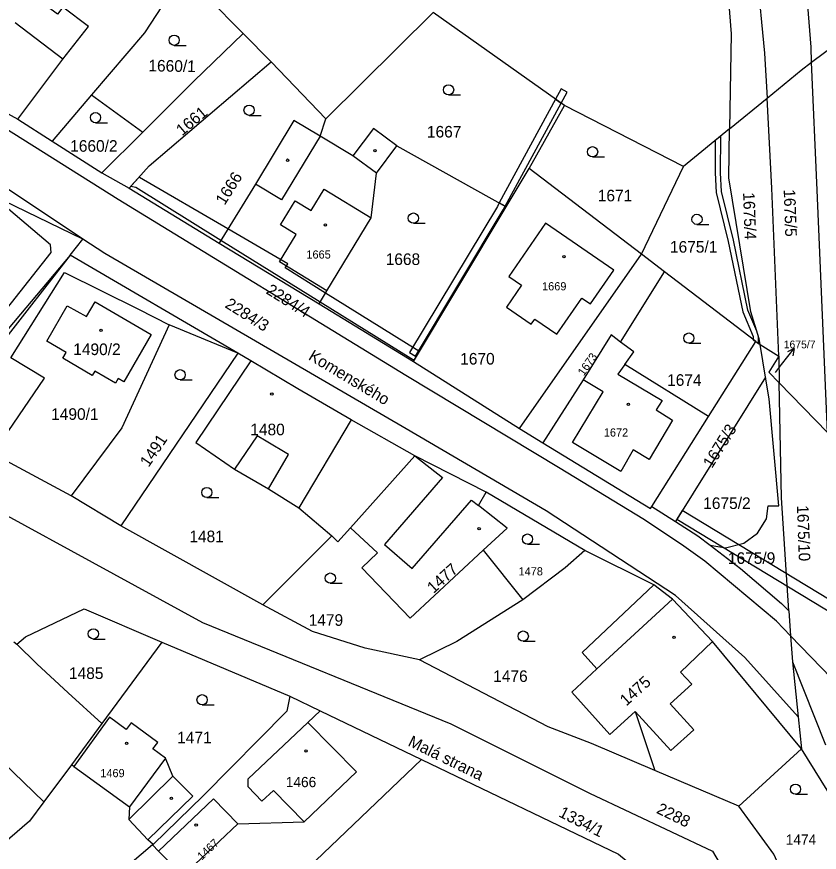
# Model space of a CAD drawing. Extents: x -504988 to -494607, y -1123820 to -1114018.
# Drawn here: x -498259.6 to -498141.9, y -1118803.9 to -1118681.4 of the extents above; entities that cross this region are included whole.
import ezdxf

# ---------------------------------------------------------------- set-up
doc = ezdxf.new("R2010")
doc.units = 0
for name, color, linetype in [('Hranice parcel', 7, 'Continuous'), ('Parcelní čísla', 7, 'Continuous'), ('Pop  PČ popisy', 7, 'Continuous'), ('Vnitřní kresba', 7, 'Continuous'), ('Věcná břemena k části', 7, 'Continuous'), ('Značky budov', 7, 'Continuous'), ('Značky kultur', 7, 'Continuous')]:
    doc.layers.add(name, color=color, linetype=linetype)

msp = doc.modelspace()

# ---------------------------------------------------------------- linework, layer by layer
at = {"layer": 'Hranice parcel'}
for p, q in [((-498226.41, -1118683.83), (-498234.32, -1118675.83)), ((-498214.32, -1118696.35), (-498198.56, -1118680.78)), ((-498179.29, -1118694.38), (-498198.56, -1118680.78)), ((-498143.04, -1118688.05), (-498134.97, -1118681.94)), ((-498222.3, -1118687.98), (-498226.41, -1118683.83)), ((-498154.82, -1118683.89), (-498155.07, -1118697.82)), ((-498143.04, -1118688.05), (-498143.13, -1118685.87)), ((-498149.94, -1118686.75), (-498149.58, -1118693.32)), ((-498222.3, -1118687.98), (-498214.32, -1118696.35)), ((-498248.65, -1118692.85), (-498254.44, -1118699.64)), ((-498248.65, -1118692.85), (-498241.15, -1118698.3)), ((-498155.07, -1118697.82), (-498149.58, -1118693.32)), ((-498184.49, -1118703.66), (-498179.29, -1118694.38)), ((-498161.83, -1118703.36), (-498179.29, -1118694.38)), ((-498259.49, -1118696.41), (-498254.44, -1118699.64)), ((-498215.13, -1118698.9), (-498214.32, -1118696.35)), ((-498247.14, -1118704.28), (-498241.15, -1118698.3)), ((-498155.07, -1118697.82), (-498161.83, -1118703.36)), ((-498155.2, -1118704.99), (-498155.07, -1118697.82)), ((-498254.44, -1118699.64), (-498247.14, -1118704.28)), ((-498203.88, -1118700.34), (-498187.83, -1118709.24)), ((-498247.14, -1118704.28), (-498243.16, -1118706.52)), ((-498187.83, -1118709.24), (-498184.49, -1118703.66)), ((-498168.01, -1118716.19), (-498184.49, -1118703.66)), ((-498168.01, -1118716.19), (-498161.83, -1118703.36)), ((-498243.16, -1118706.52), (-498229.94, -1118714.57)), ((-498201.43, -1118731.93), (-498187.83, -1118709.24)), ((-498229.94, -1118714.57), (-498215.3, -1118723.49)), ((-498227.22, -1118730.72), (-498251.82, -1118716.37)), ((-498185.89, -1118741.76), (-498168.01, -1118716.19)), ((-498164.61, -1118718.8), (-498168.01, -1118716.19)), ((-498171.06, -1118729.13), (-498164.61, -1118718.8)), ((-498151.24, -1118729.02), (-498164.61, -1118718.8)), ((-498215.3, -1118723.49), (-498201.43, -1118731.93)), ((-498227.22, -1118730.72), (-498237.28, -1118726.58)), ((-498158.18, -1118740.03), (-498151.24, -1118729.02)), ((-498151.24, -1118729.02), (-498150.59, -1118729.43)), ((-498150.59, -1118729.43), (-498150.73, -1118728.6)), ((-498150.59, -1118729.43), (-498147.86, -1118731.16)), ((-498149.79, -1118734.24), (-498150.59, -1118729.43)), ((-498227.22, -1118730.72), (-498244.36, -1118756.04)), ((-498225.29, -1118731.85), (-498227.22, -1118730.72)), ((-498147.86, -1118731.16), (-498147.79, -1118735.08)), ((-498201.43, -1118731.93), (-498185.89, -1118741.76)), ((-498149.79, -1118734.24), (-498163.02, -1118755.39)), ((-498149.25, -1118737.44), (-498149.79, -1118734.24)), ((-498147.79, -1118735.08), (-498140.72, -1118742.35)), ((-498166.47, -1118753.19), (-498158.18, -1118740.03)), ((-498185.89, -1118741.76), (-498182.47, -1118743.86)), ((-498251.64, -1118751.64), (-498263.14, -1118745.45)), ((-498201.25, -1118745.79), (-498210.7, -1118756.33)), ((-498190.77, -1118751.09), (-498201.25, -1118745.79)), ((-498176.33, -1118759.66), (-498190.77, -1118751.09)), ((-498244.36, -1118756.04), (-498251.64, -1118751.64)), ((-498166.47, -1118753.19), (-498163.02, -1118755.39)), ((-498162.13, -1118758.79), (-498167.78, -1118754.99)), ((-498223.53, -1118767.6), (-498244.36, -1118756.04)), ((-498213.42, -1118757.52), (-498223.53, -1118767.6)), ((-498191.21, -1118759.63), (-498185.38, -1118766.88)), ((-498166.2, -1118764.68), (-498176.33, -1118759.66)), ((-498157.93, -1118758.88), (-498155.69, -1118759.26)), ((-498146.36, -1118768.51), (-498146.12, -1118772.17)), ((-498260.06, -1118773.07), (-498259.64, -1118773.39)), ((-498238.34, -1118773.11), (-498247.17, -1118785.04)), ((-498238.34, -1118773.11), (-498219.56, -1118781.02)), ((-498219.56, -1118781.02), (-498215.11, -1118783.16)), ((-498215.11, -1118783.16), (-498200.29, -1118790.28)), ((-498247.17, -1118785.04), (-498251.63, -1118791.07)), ((-498144.51, -1118788.72), (-498153.72, -1118797.17)), ((-498251.63, -1118791.07), (-498255.66, -1118796.51)), ((-498251.28, -1118791.32), (-498251.63, -1118791.07)), ((-498153.72, -1118797.17), (-498166.03, -1118791.91)), ((-498239.64, -1118802.75), (-498240.4, -1118802.07)), ((-498239.74, -1118802.83), (-498253.38, -1118814.37)), ((-498239.64, -1118802.75), (-498239.74, -1118802.83)), ((-498239.74, -1118802.83), (-498238.84, -1118803.75))]:
    msp.add_line(p, q, dxfattribs=at)
for points in [[(-498310.31, -1118573.48), (-498303.76, -1118576.02), (-498289.23, -1118580.05), (-498275.77, -1118582.44), (-498240.78, -1118587.56), (-498220.43, -1118592.27), (-498215.42, -1118593.85), (-498204.37, -1118598.53), (-498198.11, -1118601.61), (-498193.07, -1118604.49), (-498188.94, -1118607.33), (-498180.06, -1118614.69), (-498168.85, -1118627.41), (-498160.5, -1118641.39), (-498158.2, -1118646.22), (-498156.22, -1118651.65), (-498152.88, -1118664.42), (-498151.06, -1118675.05), (-498149.94, -1118686.75)], [(-498143.13, -1118685.87), (-498144.02, -1118674.17), (-498145.47, -1118663.76), (-498148.82, -1118650.45), (-498152.38, -1118641.19)], [(-498159.41, -1118651.86), (-498158.11, -1118655.74), (-498156.27, -1118665.97), (-498154.82, -1118683.89)], [(-498259.49, -1118696.41), (-498252.89, -1118687.61), (-498249.09, -1118682.81), (-498252.9, -1118679.98), (-498253.66, -1118681.01), (-498264.89, -1118672.64), (-498275.21, -1118686.34)], [(-498237.46, -1118678.47), (-498240.89, -1118683.75), (-498248.65, -1118692.85)], [(-498241.15, -1118698.3), (-498233.68, -1118690.84), (-498226.41, -1118683.83)], [(-498275.21, -1118686.34), (-498268.56, -1118691.41), (-498259.49, -1118696.41)], [(-498243.16, -1118706.52), (-498240.22, -1118703.27), (-498222.3, -1118687.98)], [(-498149.58, -1118693.32), (-498144.59, -1118689.23), (-498143.04, -1118688.05)], [(-498140.72, -1118742.35), (-498142.25, -1118706.8), (-498143.04, -1118688.05)], [(-498147.86, -1118731.16), (-498148.87, -1118706.53), (-498149.58, -1118693.32)], [(-498215.13, -1118698.9), (-498219.01, -1118696.62), (-498224.64, -1118705.92), (-498229.94, -1118714.57)], [(-498167.78, -1118754.99), (-498179.92, -1118747.62), (-498202.56, -1118733.99), (-498244.74, -1118708.17), (-498261.41, -1118697.74)], [(-498203.88, -1118700.34), (-498207.32, -1118697.76), (-498210.33, -1118701.79), (-498215.13, -1118698.9)], [(-498215.3, -1118723.49), (-498214.13, -1118721.58), (-498207.63, -1118710.88), (-498206.85, -1118704.32), (-498203.88, -1118700.34)], [(-498251.82, -1118716.37), (-498249.95, -1118713.98), (-498263.21, -1118707.61), (-498270.41, -1118702.93)], [(-498150.73, -1118728.6), (-498151.95, -1118724.67), (-498155.2, -1118704.99)], [(-498182.06, -1118711.65), (-498187.47, -1118719.5), (-498185.61, -1118720.77), (-498187.82, -1118723.99), (-498184.19, -1118726.49), (-498183.66, -1118725.71), (-498180.4, -1118727.95), (-498176.74, -1118722.63), (-498175.49, -1118723.5), (-498172.07, -1118718.53), (-498182.06, -1118711.65)], [(-498251.82, -1118716.37), (-498261.91, -1118729.33), (-498271.97, -1118740.68)], [(-498263.14, -1118745.45), (-498255.58, -1118734.39), (-498260.52, -1118731.4), (-498252.65, -1118718.89), (-498241.76, -1118724.29), (-498237.28, -1118726.58)], [(-498248.57, -1118733.99), (-498252.88, -1118731.45), (-498252.41, -1118730.62), (-498255.25, -1118728.96), (-498252.23, -1118723.76), (-498249.42, -1118725.34), (-498248.13, -1118723.2), (-498239.9, -1118727.98), (-498243.93, -1118734.93), (-498244.75, -1118734.45), (-498245.13, -1118735.1), (-498248.19, -1118733.34), (-498248.57, -1118733.99)], [(-498237.28, -1118726.58), (-498244.23, -1118741.67), (-498251.64, -1118751.64)], [(-498171.06, -1118729.13), (-498172.45, -1118728.03), (-498176.57, -1118734.63), (-498182.47, -1118743.86)], [(-498158.18, -1118740.03), (-498170.44, -1118732.4), (-498169.11, -1118730.53), (-498171.06, -1118729.13)], [(-498147.86, -1118731.16), (-498149.32, -1118733.5), (-498147.79, -1118735.08)], [(-498225.29, -1118731.85), (-498233.37, -1118743.8), (-498227.72, -1118747.72), (-498222.72, -1118750.59), (-498218.27, -1118753.39), (-498213.42, -1118757.52)], [(-498201.25, -1118745.79), (-498210.6, -1118740.51), (-498218.42, -1118735.96), (-498225.29, -1118731.85)], [(-498146.36, -1118768.51), (-498147.48, -1118751.95), (-498147.79, -1118735.08)], [(-498155.69, -1118759.26), (-498152.96, -1118758.57), (-498151, -1118757.13), (-498149.65, -1118755.02), (-498149.42, -1118753.09), (-498147.83, -1118753.1), (-498149.25, -1118737.44)], [(-498182.47, -1118743.86), (-498166.68, -1118753.52), (-498166.47, -1118753.19)], [(-498277.85, -1118745.38), (-498232.38, -1118770.22), (-498195.94, -1118785.09), (-498175.6, -1118795.25), (-498157.59, -1118803.75), (-498145.34, -1118824.47), (-498130.64, -1118837.47)], [(-498191.21, -1118759.63), (-498187.7, -1118756.36), (-498191.92, -1118753.07), (-498190.77, -1118751.09)], [(-498163.02, -1118755.39), (-498159.74, -1118757.49), (-498157.93, -1118758.88)], [(-498210.7, -1118756.33), (-498212.53, -1118758.39), (-498213.42, -1118757.52)], [(-498210.7, -1118756.33), (-498206.74, -1118760), (-498209.03, -1118762.21), (-498201.91, -1118769.6), (-498191.21, -1118759.63)], [(-498176.33, -1118759.66), (-498179.2, -1118762.21), (-498185.38, -1118766.88)], [(-498146.12, -1118772.17), (-498148.21, -1118770), (-498158.7, -1118761.23), (-498162.13, -1118758.79)], [(-498157.93, -1118758.88), (-498153.47, -1118762.3), (-498147.47, -1118767.45), (-498146.36, -1118768.51)], [(-498166.2, -1118764.68), (-498176.7, -1118774.6), (-498174.55, -1118777), (-498178.22, -1118780.45), (-498172.66, -1118786.65), (-498168.94, -1118783.26), (-498166.03, -1118791.91)], [(-498144.51, -1118788.72), (-498157.6, -1118773), (-498163.46, -1118766.79), (-498166.2, -1118764.68)], [(-498185.38, -1118766.88), (-498195.09, -1118772.98), (-498200.57, -1118775.69)], [(-498259.64, -1118773.39), (-498258.36, -1118772.3), (-498249.76, -1118768.22), (-498238.34, -1118773.11)], [(-498200.57, -1118775.69), (-498208.54, -1118774), (-498216.26, -1118771.51), (-498223.53, -1118767.6)], [(-498131.41, -1118790.71), (-498137.13, -1118781.47), (-498146.12, -1118772.17)], [(-498146.12, -1118772.17), (-498145.86, -1118775.96), (-498145, -1118784.06), (-498144.51, -1118788.72)], [(-498247.17, -1118785.04), (-498252.08, -1118780.55), (-498256.7, -1118776.29), (-498259.64, -1118773.39)], [(-498166.03, -1118791.91), (-498175.32, -1118787.95), (-498181.68, -1118785.51), (-498200.57, -1118775.69)], [(-498219.56, -1118781.02), (-498220.01, -1118783.2), (-498232.27, -1118795.62), (-498239.64, -1118802.75)], [(-498255.66, -1118796.51), (-498261.65, -1118790.74), (-498266.22, -1118786.38), (-498270.5, -1118782.32)], [(-498240.4, -1118802.07), (-498233.83, -1118795.7), (-498236.76, -1118792.76), (-498237.81, -1118790.13), (-498239.67, -1118788.76), (-498238.96, -1118787.79), (-498242.86, -1118784.93), (-498243.57, -1118785.9), (-498246.01, -1118784.11), (-498251.28, -1118791.32)], [(-498227.2, -1118799.75), (-498217.5, -1118799.45), (-498209.81, -1118792.12), (-498216.93, -1118784.88), (-498215.11, -1118783.16)], [(-498134.75, -1118805.86), (-498134.09, -1118805.51), (-498144.51, -1118788.72)], [(-498200.29, -1118790.28), (-498220.23, -1118809.37), (-498242.39, -1118829.5), (-498253.38, -1118814.37)], [(-498200.29, -1118790.28), (-498171.36, -1118804.18), (-498167.43, -1118807.44)], [(-498251.28, -1118791.32), (-498243.11, -1118797.24), (-498243.21, -1118799.1), (-498240.4, -1118802.07)], [(-498238.84, -1118803.75), (-498230.8, -1118796.07), (-498227.2, -1118799.75)], [(-498255.66, -1118796.51), (-498257.78, -1118799.37), (-498270.83, -1118810.59), (-498267.81, -1118814.33), (-498279.14, -1118819.18)], [(-498146.53, -1118808.7), (-498148.58, -1118804.2), (-498153.72, -1118797.17)], [(-498238.84, -1118803.75), (-498235.3, -1118807.37), (-498227.2, -1118799.75)]]:
    msp.add_lwpolyline(points, dxfattribs=at)
at = {"layer": 'Pop  PČ popisy'}
for p, q in [((-498147.44, -1118732.4), (-498145.59, -1118730.03)), ((-498145.59, -1118730.03), (-498146.6, -1118730.52)), ((-498145.59, -1118730.03), (-498145.81, -1118731.13)), ((-498148.32, -1118733.54), (-498147.44, -1118732.4))]:
    msp.add_line(p, q, dxfattribs=at)
at = {"layer": 'Vnitřní kresba'}
for p, q in [((-498252.89, -1118687.61), (-498259.87, -1118682.28)), ((-498215.13, -1118698.9), (-498220.79, -1118708.24)), ((-498206.85, -1118704.32), (-498210.33, -1118701.79)), ((-498249.95, -1118713.98), (-498266.82, -1118702.78)), ((-498220.79, -1118708.24), (-498224.64, -1118705.92)), ((-498216.47, -1118709.82), (-498214.56, -1118706.67)), ((-498214.56, -1118706.67), (-498207.63, -1118710.88)), ((-498254.69, -1118714.85), (-498263.21, -1118707.61)), ((-498220.94, -1118711.92), (-498218.8, -1118708.4)), ((-498218.8, -1118708.4), (-498216.47, -1118709.82)), ((-498218.63, -1118713.32), (-498220.94, -1118711.92)), ((-498246.7, -1118716.1), (-498249.95, -1118713.98)), ((-498221.09, -1118717.35), (-498218.63, -1118713.32)), ((-498254.6, -1118715.97), (-498254.69, -1118714.85)), ((-498265.29, -1118729.38), (-498254.6, -1118715.97)), ((-498251.82, -1118716.37), (-498263.17, -1118729.82)), ((-498202.53, -1118741.8), (-498246.7, -1118716.1)), ((-498214.13, -1118721.58), (-498221.09, -1118717.35)), ((-498170.44, -1118732.4), (-498171.45, -1118733.81)), ((-498171.45, -1118733.81), (-498164.94, -1118737.64)), ((-498173.64, -1118736.39), (-498176.57, -1118734.63)), ((-498178.11, -1118743.83), (-498173.64, -1118736.39)), ((-498164.94, -1118737.64), (-498165.83, -1118739.05)), ((-498165.83, -1118739.05), (-498163.43, -1118740.55)), ((-498210.6, -1118740.51), (-498218.27, -1118753.39)), ((-498163.43, -1118740.55), (-498166.88, -1118746.32)), ((-498181.99, -1118753.85), (-498202.53, -1118741.8)), ((-498224.38, -1118742.83), (-498227.72, -1118747.72)), ((-498223.03, -1118743.64), (-498224.38, -1118742.83)), ((-498219.8, -1118745.59), (-498223.03, -1118743.64)), ((-498171.05, -1118748.06), (-498178.11, -1118743.83)), ((-498169.21, -1118744.9), (-498171.05, -1118748.06)), ((-498166.88, -1118746.32), (-498169.21, -1118744.9)), ((-498222.72, -1118750.59), (-498219.8, -1118745.59)), ((-498201.25, -1118745.79), (-498197.17, -1118748.97)), ((-498197.17, -1118748.97), (-498205.68, -1118758.78)), ((-498201.63, -1118762.3), (-498192.92, -1118752.29)), ((-498192.92, -1118752.29), (-498191.92, -1118753.07)), ((-498163.02, -1118766.26), (-498181.99, -1118753.85)), ((-498205.68, -1118758.78), (-498201.63, -1118762.3)), ((-498174.55, -1118777), (-498163.46, -1118766.79)), ((-498152.84, -1118775.37), (-498163.02, -1118766.26)), ((-498157.6, -1118773), (-498162.27, -1118777.48)), ((-498152.84, -1118775.37), (-498145, -1118784.06)), ((-498145.86, -1118775.96), (-498140.99, -1118788.16)), ((-498162.27, -1118777.48), (-498160.63, -1118779.24)), ((-498160.63, -1118779.24), (-498163.81, -1118782.13)), ((-498163.81, -1118782.13), (-498160.34, -1118785.95)), ((-498163.69, -1118788.99), (-498168.94, -1118783.26)), ((-498225.68, -1118793.16), (-498216.93, -1118784.88)), ((-498160.34, -1118785.95), (-498163.69, -1118788.99)), ((-498237.81, -1118790.13), (-498243.11, -1118797.24)), ((-498236.76, -1118792.76), (-498243.21, -1118799.1)), ((-498225.7, -1118794.29), (-498225.68, -1118793.16)), ((-498223.67, -1118796.42), (-498225.7, -1118794.29)), ((-498221.97, -1118794.83), (-498223.67, -1118796.42)), ((-498217.5, -1118799.45), (-498221.97, -1118794.83))]:
    msp.add_line(p, q, dxfattribs=at)
at = {"layer": 'Věcná břemena k části'}
for points in [[(-498180.59, -1118693.46), (-498179.77, -1118694.04), (-498178.89, -1118692.44), (-498179.77, -1118691.96)], [(-498180.59, -1118693.46), (-498188.86, -1118708.67), (-498187.98, -1118709.16), (-498179.77, -1118694.04)], [(-498157.19, -1118699.55), (-498157.21, -1118704.28), (-498157.06, -1118707.15), (-498155.3, -1118714.34), (-498153.14, -1118724.67), (-498151.61, -1118728.27), (-498151.61, -1118728.74), (-498151.24, -1118729.02), (-498150.81, -1118729.29), (-498150.81, -1118728.34), (-498151.08, -1118727.48), (-498152.38, -1118724.43), (-498154.52, -1118714.16), (-498156.26, -1118707.03), (-498156.41, -1118704.26), (-498156.38, -1118698.89)], [(-498241.73, -1118704.94), (-498242.91, -1118706.24), (-498242.16, -1118706.38), (-498229.68, -1118714.14), (-498215.12, -1118723.19), (-498201.83, -1118731.45), (-498201.33, -1118731.76), (-498200.55, -1118730.47), (-498201.05, -1118730.17), (-498214.33, -1118721.91), (-498220.26, -1118718.23), (-498219.89, -1118717.61), (-498228.67, -1118712.5), (-498241.61, -1118704.96)], [(-498201.17, -1118731.14), (-498188.27, -1118709.69), (-498187.98, -1118709.16), (-498188.86, -1118708.67), (-498189.14, -1118709.19), (-498202.02, -1118730.63)], [(-498136.27, -1118771.16), (-498132.69, -1118773.33), (-498131.41, -1118774.1), (-498130.63, -1118772.81), (-498131.49, -1118772.29), (-498132.45, -1118772.97), (-498131.89, -1118772.04), (-498135.5, -1118769.87), (-498162.03, -1118753.81), (-498162.83, -1118755.08)]]:
    msp.add_lwpolyline(points, close=True, dxfattribs=at)
at = {"layer": 'Značky budov'}
for centre in [(-498207.09, -1118701.04), (-498219.9, -1118702.42), (-498214.37, -1118711.91), (-498179.38, -1118716.56), (-498247.26, -1118727.36), (-498222.22, -1118736.71), (-498169.92, -1118738.21), (-498191.81, -1118756.45), (-498163.22, -1118772.39), (-498243.53, -1118787.95), (-498217.19, -1118789.04), (-498236.96, -1118796.01), (-498233.32, -1118799.92)]:
    msp.add_circle(centre, 0.175, dxfattribs=at)
at = {"layer": 'Značky kultur'}
for p, q in [((-498236.55, -1118685.58), (-498234.8, -1118685.58)), ((-498196.29, -1118692.85), (-498194.54, -1118692.85)), ((-498225.56, -1118695.85), (-498223.81, -1118695.85)), ((-498248.09, -1118696.93), (-498246.34, -1118696.93)), ((-498175.17, -1118701.93), (-498173.42, -1118701.93)), ((-498201.46, -1118711.66), (-498199.71, -1118711.66)), ((-498159.86, -1118711.85), (-498158.11, -1118711.85)), ((-498161.06, -1118729.26), (-498159.31, -1118729.26)), ((-498235.68, -1118734.63), (-498233.93, -1118734.63)), ((-498231.76, -1118751.9), (-498230.01, -1118751.9)), ((-498184.72, -1118758.73), (-498182.97, -1118758.73)), ((-498213.64, -1118764.45), (-498211.89, -1118764.45)), ((-498248.4, -1118772.64), (-498246.65, -1118772.64)), ((-498185.34, -1118772.96), (-498183.59, -1118772.96)), ((-498232.45, -1118782.29), (-498230.7, -1118782.29)), ((-498145.41, -1118795.41), (-498143.66, -1118795.41))]:
    msp.add_line(p, q, dxfattribs=at)
for centre in [(-498236.55, -1118684.83), (-498196.29, -1118692.1), (-498225.56, -1118695.1), (-498248.09, -1118696.18), (-498175.17, -1118701.18), (-498201.46, -1118710.91), (-498159.86, -1118711.1), (-498161.06, -1118728.51), (-498235.68, -1118733.88), (-498231.76, -1118751.15), (-498184.72, -1118757.98), (-498213.64, -1118763.7), (-498248.4, -1118771.89), (-498185.34, -1118772.21), (-498232.45, -1118781.54), (-498145.41, -1118794.66)]:
    msp.add_circle(centre, 0.75, dxfattribs=at)

# ---------------------------------------------------------------- texts
at = {"layer": 'Parcelní čísla'}
for s, height, rotation, p in [('1660/1', 1.7, 359, (-498240.34, -1118689.39)), ('1661', 1.7, 40, (-498235.38, -1118698.93)), ('1666', 1.7, 58, (-498229.15, -1118709.13)), ('1675/5', 1.7, 272, (-498147.14, -1118706.72)), ('1675/4', 1.7, 272, (-498153.1, -1118707.16)), ('2284/4', 1.7, 328, (-498223.19, -1118721.89)), ('2284/3', 1.7, 328, (-498229.22, -1118723.93)), ('1673', 1.2, 55, (-498176.46, -1118734.14)), ('1675/3', 1.7, 58, (-498157.66, -1118747.7)), ('1491', 1.7, 56, (-498240.29, -1118747.54)), ('1675/10', 1.7, 272, (-498145.2, -1118753.04)), ('1477', 1.7, 42, (-498198.51, -1118766.04)), ('1475', 1.7, 42, (-498170.23, -1118782.55)), ('1334/1', 1.7, 333, (-498180.27, -1118798.6)), ('2288', 1.7, 334, (-498165.92, -1118798.1)), ('1467', 1.2, 43, (-498232.5, -1118805.14))]:
    msp.add_text(s, height=height, rotation=rotation, dxfattribs=at).set_placement(p)
for s, height, p in [('1667', 1.7, (-498199.47, -1118699.1)), ('1660/2', 1.7, (-498251.8, -1118701.18)), ('1671', 1.7, (-498174.41, -1118708.46)), ('1675/1', 1.7, (-498163.82, -1118715.98)), ('1665', 1.2, (-498217.15, -1118716.85)), ('1668', 1.7, (-498205.52, -1118717.79)), ('1669', 1.2, (-498182.58, -1118721.51)), ('1675/7', 1.139, (-498147.13, -1118730.01)), ('1490/2', 1.7, (-498251.35, -1118731)), ('1670', 1.7, (-498194.59, -1118732.39)), ('1674', 1.7, (-498164.24, -1118735.51)), ('1490/1', 1.7, (-498254.59, -1118740.5)), ('1480', 1.7, (-498225.38, -1118742.76)), ('1672', 1.2, (-498173.52, -1118742.95)), ('1675/2', 1.7, (-498158.94, -1118753.57)), ('1481', 1.7, (-498234.32, -1118758.44)), ('1675/9', 1.7, (-498155.32, -1118761.62)), ('1478', 1.2, (-498186.03, -1118763.31)), ('1479', 1.7, (-498216.82, -1118770.7)), ('1485', 1.7, (-498251.98, -1118778.5)), ('1476', 1.7, (-498189.75, -1118778.93)), ('1471', 1.7, (-498236.11, -1118787.93)), ('1469', 1.2, (-498247.38, -1118792.9)), ('1466', 1.5, (-498220.17, -1118794.36)), ('1474', 1.5, (-498146.83, -1118802.8))]:
    msp.add_text(s, height=height, dxfattribs=at).set_placement(p)
at = {"layer": 'Pop  PČ popisy'}
for s, rotation, p in [('Komenského', 329, (-498216.98, -1118731.58)), ('Malá strana', 334, (-498202.37, -1118788.23))]:
    msp.add_text(s, height=1.7, rotation=rotation, dxfattribs=at).set_placement(p)

doc.saveas('drawing.dxf')
